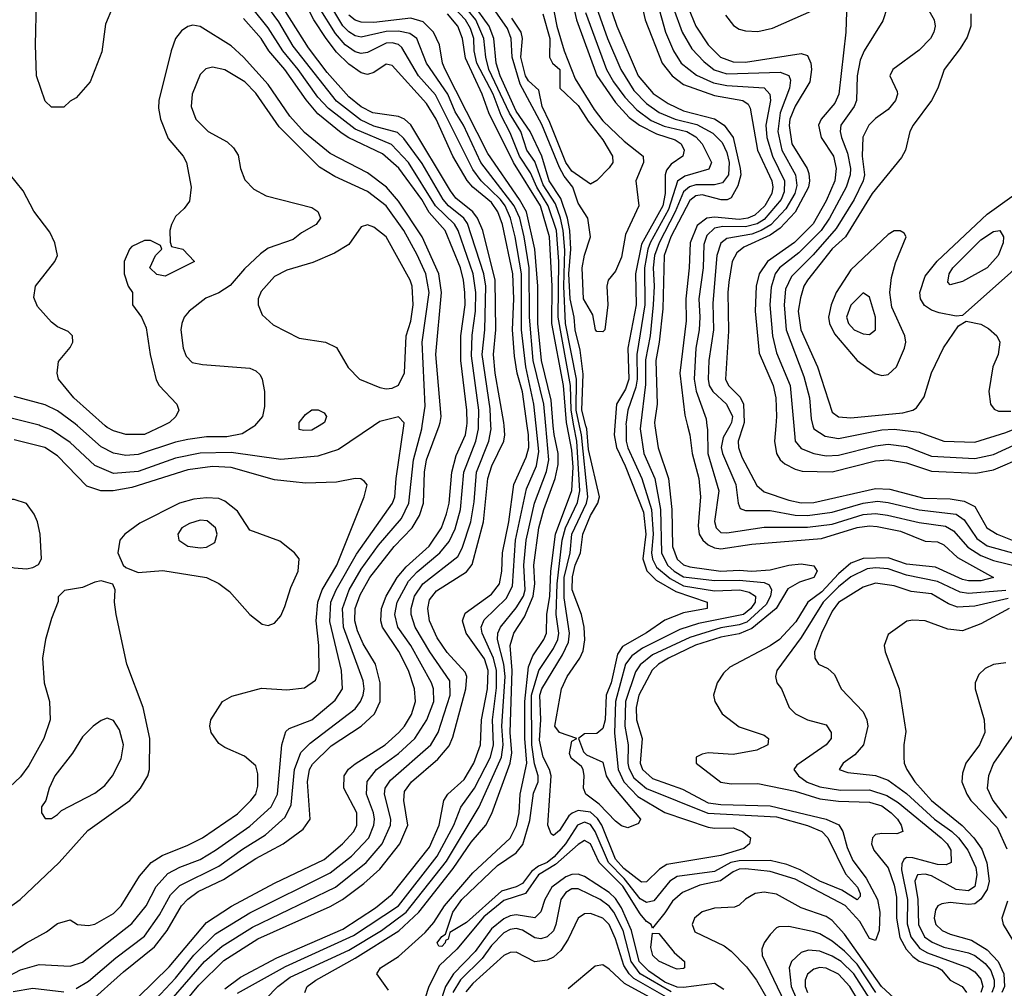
# Model space of a CAD drawing. Header units: inches. Extents: x 1793402 to 1900366, y 320852 to 470679.
# Tile 418 of 604: x 1843288 to 1846465, y 448184 to 451311. Entities that reach past the tile are written whole.
import ezdxf

# ---------------------------------------------------------------- set-up
doc = ezdxf.new("R2010")
doc.units = ezdxf.units.IN
doc.header["$MEASUREMENT"] = 0
doc.layers.add('B8444', color=7, linetype='Continuous')
doc.layers.add('B8445', color=7, linetype='Continuous')

msp = doc.modelspace()

# ---------------------------------------------------------------- linework, layer by layer
at = {"layer": 'B8444', "color": 4}
for points, elevation in [([(1843188.9, 448191.1), (1843290, 448243.1), (1843350, 448260.5), (1843450, 448255.5), (1843490, 448268.4), (1843650, 448392.4), (1843695.8, 448450), (1843727.9, 448512.1), (1843766, 448554), (1843804.7, 448575.3), (1843870, 448599.5), (1843919.5, 448630), (1844030, 448707), (1844099.7, 448770), (1844119.7, 448810), (1844134, 448970), (1844147, 449013), (1844157.5, 449022.5), (1844230, 449050.4), (1844305.7, 449114.3), (1844329.6, 449150), (1844326.6, 449210), (1844288, 449368), (1844291.9, 449430), (1844308.7, 449470), (1844374.5, 449585.5), (1844491.1, 449750), (1844498.3, 449770), (1844502.6, 449830), (1844527.6, 450000)], 432), ([(1844429.3, 450000), (1844316.5, 449923.5), (1844250, 449901.6), (1844130, 449891.3), (1843970, 449913.5), (1843870, 449910.9), (1843790, 449894.8), (1843670, 449852.3), (1843590, 449845.4), (1843530, 449871.6), (1843450, 449946), (1843390, 449986.3), (1843353.6, 450000)], 432), ([(1843470, 448183.1), (1843510, 448207), (1843597.6, 448282.4), (1843690, 448352.4), (1843738.7, 448421.3), (1843774.6, 448485.4), (1843804, 448516), (1843930, 448578.3), (1844006.6, 448633.4), (1844080.8, 448679.2), (1844143.9, 448736.1), (1844164.1, 448775.9), (1844174.5, 448890), (1844195.1, 448944.9), (1844224.5, 448975.5), (1844370, 449086.4), (1844387.8, 449110), (1844395.8, 449130), (1844399.7, 449150), (1844396.3, 449176.3), (1844332.8, 449350), (1844329.8, 449410), (1844350.8, 449470), (1844390, 449537), (1844445.3, 449614.7), (1844520, 449700), (1844543.9, 449750), (1844558.2, 449890), (1844585.3, 449990), (1844586.8, 450000)], 428), ([(1844045.7, 450000), (1844043.1, 449996.9), (1844006, 449974), (1843956.3, 449963.7), (1843890, 449964), (1843830, 449955.4), (1843790, 449946.9), (1843670, 449906.9), (1843630, 449903.5), (1843590, 449911.3), (1843550, 449931.5), (1843473.8, 450000)], 428), ([(1843510, 448135.8), (1843623, 448237), (1843722.8, 448317.2), (1843764, 448370), (1843809.8, 448450.2), (1843830, 448472), (1843863.9, 448496.1), (1843945.5, 448534.5), (1844050, 448602.6), (1844138, 448650), (1844202.8, 448697.2), (1844224.5, 448730), (1844216.8, 448850), (1844223.1, 448890), (1844232.5, 448907.5), (1844293, 448967), (1844390, 449030.3), (1844432.8, 449070), (1844451.1, 449110), (1844451.1, 449170), (1844436.4, 449230), (1844395.9, 449295.9), (1844377.7, 449337.7), (1844368.8, 449370), (1844370.8, 449410), (1844386.2, 449453.8), (1844417.6, 449510), (1844496, 449610), (1844553.7, 449670), (1844578, 449710), (1844590.9, 449750), (1844594, 449850), (1844600.9, 449890), (1844641.4, 450000)], 424), ([(1843749.8, 450000), (1843690, 449971.8), (1843630, 449971.8), (1843590, 449982.9), (1843570, 449994.5), (1843563.8, 450000)], 424), ([(1843670, 448154.9), (1843770, 448253.1), (1843890, 448396.5), (1843971.6, 448448.4), (1844110, 448522.6), (1844270, 448599.5), (1844329.6, 448650), (1844366.3, 448690), (1844375.8, 448710), (1844375.4, 448750), (1844333.6, 448830), (1844335.1, 448870), (1844348.9, 448891.1), (1844370, 448908.5), (1844467.3, 448970), (1844511.5, 449010), (1844530, 449030.4), (1844552.5, 449067.5), (1844565.4, 449110), (1844561.7, 449150), (1844542.3, 449210), (1844511.4, 449271.4), (1844458.7, 449350), (1844453.1, 449370), (1844455.1, 449410), (1844469.8, 449450), (1844505.3, 449510), (1844535.1, 449544.9), (1844609.1, 449610.9), (1844648.6, 449670), (1844664.9, 449715.1), (1844673.8, 449750), (1844681.8, 449850), (1844696.6, 449903.4), (1844726.4, 449970), (1844730.4, 450000)], 416), ([(1843709.7, 448130), (1843790, 448216), (1843850, 448290.3), (1843920, 448360), (1844030, 448427.6), (1844290, 448556.9), (1844358.7, 448610), (1844414, 448670), (1844431, 448710), (1844432.3, 448730), (1844429.7, 448750), (1844407.1, 448810), (1844408.5, 448851.5), (1844439.6, 448890), (1844510, 448941.7), (1844563, 448990), (1844601.1, 449050), (1844624.4, 449110), (1844623.5, 449150), (1844616.9, 449170), (1844549.8, 449290), (1844508.4, 449350), (1844498.5, 449390), (1844506.2, 449430), (1844542.4, 449497.6), (1844570, 449527.7), (1844643.5, 449590), (1844673.8, 449626.2), (1844693, 449667), (1844710.7, 449729.3), (1844721.4, 449850), (1844759.8, 449950), (1844767.9, 449990), (1844768.1, 450000)], 412), ([(1843719, 448080.9), (1843884.4, 448270), (1843940.8, 448319.2), (1844038.8, 448381.2), (1844307.3, 448510), (1844406.3, 448590), (1844457.7, 448650), (1844484, 448710), (1844485.4, 448730), (1844465.4, 448810), (1844466.6, 448830), (1844484.1, 448855.9), (1844614.3, 448970), (1844637.7, 449010), (1844676.8, 449130), (1844676.1, 449176.1), (1844611.1, 449270), (1844564.4, 449350), (1844551.1, 449390), (1844551.1, 449410), (1844561.5, 449450), (1844588.3, 449490), (1844701.8, 449578.2), (1844715.3, 449604.7), (1844743.5, 449690), (1844754.3, 449754.3), (1844761.8, 449850), (1844801.5, 449950), (1844808.7, 449990), (1844808.3, 450000)], 408), ([(1843763.1, 448070), (1843866.1, 448193.9), (1843946.5, 448273.5), (1844056.4, 448343.6), (1844290, 448447.7), (1844329.6, 448470), (1844398.3, 448521.7), (1844450, 448568.8), (1844514, 448650), (1844540.5, 448710), (1844526.9, 448790), (1844530, 448818.8), (1844551.6, 448850), (1844636.9, 448923.1), (1844673.8, 448966.2), (1844685.5, 448994.5), (1844727.6, 449150), (1844731, 449190), (1844724.8, 449204.8), (1844667.6, 449267.6), (1844635.3, 449315.3), (1844609.8, 449370), (1844604.4, 449410), (1844610, 449437.3), (1844632.8, 449467.2), (1844730, 449528.7), (1844747.8, 449552.2), (1844784.8, 449690), (1844798.2, 449830), (1844811, 449870), (1844849.8, 449950.2), (1844853.1, 449970), (1844850.6, 450000)], 404), ([(1843950, 448182.4), (1844000.7, 448219.3), (1844117.7, 448282.3), (1844330, 448374.4), (1844436.4, 448443.6), (1844490, 448487.2), (1844610, 448639.5), (1844641.5, 448710), (1844656.3, 448790), (1844669.8, 448810.2), (1844722, 448858), (1844753.1, 448910), (1844774.5, 448970), (1844778.4, 449050), (1844797.3, 449150), (1844799.9, 449210), (1844787.5, 449247.5), (1844728.4, 449330), (1844716.3, 449370), (1844725.5, 449394.5), (1844810, 449456.5), (1844835.6, 449490), (1844843.5, 449530), (1844846.2, 449590), (1844865.8, 449690), (1844882.4, 449810), (1844922, 449898), (1844930.7, 449930), (1844929.8, 449970), (1844925.6, 450000)], 396), ([(1843990, 448167.7), (1844145.7, 448254.3), (1844365.4, 448354.6), (1844510, 448450.2), (1844635.1, 448610), (1844688.5, 448710), (1844711.8, 448768.2), (1844755.6, 448830), (1844806.6, 448930), (1844816.5, 448970), (1844814, 449050), (1844826.1, 449153.9), (1844826.6, 449210), (1844817, 449250), (1844779.8, 449330), (1844777.4, 449350), (1844786.9, 449373.1), (1844857.5, 449442.5), (1844878.5, 449481.5), (1844888.2, 449630), (1844923.6, 449796.4), (1844955.1, 449870), (1844963.3, 449916.7), (1844954.7, 450000)], 392), ([(1844082, 448150), (1844120.7, 448190), (1844160.4, 448219.6), (1844350, 448307.3), (1844455.4, 448370), (1844535.1, 448430), (1844665.5, 448594.5), (1844770.7, 448769.3), (1844842.9, 448930), (1844848.3, 448970), (1844844.1, 449030), (1844853.9, 449190), (1844849.9, 449230), (1844829.8, 449310), (1844831, 449330), (1844838.9, 449350), (1844890, 449412), (1844913.3, 449450), (1844919, 449470), (1844914.8, 449550), (1844921.6, 449630), (1844949, 449750), (1844987.7, 449852.3), (1844995.2, 449890), (1844985.6, 450000)], 388), ([(1844254.5, 450000), (1844230, 449985.2), (1844204, 449984), (1844190, 449988), (1844189.5, 450000)], 428), ([(1844207.3, 448170), (1844215.1, 448190), (1844243.7, 448210), (1844370, 448281.5), (1844511, 448369), (1844575.8, 448430), (1844686.2, 448570), (1844744.2, 448655.8), (1844792.4, 448710), (1844811.5, 448748.5), (1844870.6, 448910), (1844876.2, 448943.8), (1844870.5, 449010), (1844877.4, 449210), (1844870.8, 449290), (1844882.3, 449330), (1844916.6, 449383.4), (1844944.9, 449450), (1844950.5, 449490), (1844946.8, 449550), (1844962.6, 449670), (1844979.3, 449730), (1845015.9, 449830), (1845025.1, 449874.9), (1845024.9, 449910), (1845012, 449972), (1845009.5, 450000)], 384), ([(1844478.1, 448178.1), (1844440.7, 448230), (1844452, 448250), (1844510, 448286), (1844596.2, 448363.8), (1844623.7, 448396.3), (1844658.5, 448450), (1844750, 448556.9), (1844870, 448668.7), (1844890.6, 448709.4), (1844899.3, 448750), (1844902.9, 448810), (1844923.8, 448910), (1844917.8, 448990), (1844917.8, 449110), (1844930, 449221), (1844943.4, 449256.6), (1844979.1, 449310), (1844987.4, 449330), (1844988.3, 449390), (1844998.4, 449450), (1845002, 449530), (1845016.3, 449650), (1845069.3, 449790.7), (1845074, 449866), (1845070, 449921.2), (1845054.4, 450000)], 376), ([(1845337.9, 450000), (1845348.2, 449928.2), (1845381.3, 449830), (1845392.2, 449730), (1845394.4, 449610), (1845410, 449568.8), (1845430, 449550.3), (1845450, 449544.2), (1845550, 449530.2), (1845610, 449534), (1845650.2, 449530.2), (1845710, 449534.2), (1845770, 449550.2), (1845810, 449553.8), (1845850, 449547.7), (1845861.3, 449530), (1845850, 449509.8), (1845804.6, 449495.4), (1845767.1, 449472.9), (1845729.1, 449410), (1845650, 449345.3), (1845610, 449328.1), (1845550, 449317.1), (1845469, 449291), (1845382, 449250), (1845348.8, 449230), (1845328.8, 449211.2), (1845286.2, 449130), (1845277.6, 449090), (1845278.6, 449050), (1845296, 448990), (1845290.2, 448910), (1845297.7, 448890), (1845330, 448860.8), (1845426.8, 448826.8), (1845510, 448783), (1845550, 448777.1), (1845710, 448772.5), (1845890.7, 448730), (1845931, 448711), (1845944, 448690), (1845958.3, 448638.3), (1845976, 448596), (1846018.9, 448538.9), (1846055.8, 448470), (1846063.5, 448430), (1846061.5, 448370), (1846050, 448338), (1846030, 448344.7), (1845999.2, 448399.3), (1845951.4, 448451.4), (1845790, 448535.7), (1845710, 448561), (1845630, 448569.1), (1845610, 448568.1), (1845590, 448559.8), (1845549.5, 448530.5), (1845483, 448517), (1845426.7, 448493.3), (1845394.6, 448465.4), (1845370, 448427), (1845330, 448378), (1845326, 448390), (1845310, 448399.6), (1845290, 448424.4), (1845233.9, 448513.9), (1845157.7, 448590), (1845130, 448649.6), (1845110, 448660.5), (1845090, 448648.4), (1845016.5, 448583.5), (1844962.2, 448550), (1844920.2, 448490), (1844850, 448467.2), (1844785.3, 448414.7), (1844698.5, 448310), (1844642.4, 448257.6), (1844607.7, 448190), (1844582.7, 448110)], 376), ([(1845291.4, 450000), (1845290.2, 449990), (1845301.5, 449910), (1845336.9, 449830), (1845356, 449730), (1845358.6, 449590), (1845378, 449550), (1845399.6, 449530), (1845430, 449511.9), (1845530, 449500.2), (1845610, 449501.3), (1845690, 449494.2), (1845706.6, 449486.6), (1845713.8, 449470), (1845710.2, 449450), (1845696.7, 449423.3), (1845634, 449366), (1845610, 449357.4), (1845550, 449347.8), (1845450, 449315.9), (1845330, 449260.3), (1845290, 449228), (1845275.1, 449204.9), (1845242.2, 449110), (1845241.1, 449030), (1845251.2, 448970), (1845250.2, 448910), (1845253.9, 448893.9), (1845270, 448863.1), (1845310, 448829.2), (1845508.8, 448748.8), (1845730, 448737.7), (1845830, 448709.1), (1845876.3, 448690), (1845895.8, 448670), (1845953.2, 448553.2), (1845991.8, 448510), (1846000.5, 448490), (1845999.9, 448480.1), (1845990, 448469.6), (1845940.8, 448500.8), (1845869.5, 448530), (1845806.6, 448566.6), (1845762.9, 448582.9), (1845710, 448596), (1845610, 448595.4), (1845583.1, 448590), (1845530, 448560.3), (1845410, 448545.1), (1845385.3, 448530), (1845333.7, 448466.3), (1845310, 448460.4), (1845290, 448472.1), (1845238.3, 448538.3), (1845187.8, 448590), (1845144.4, 448690), (1845130, 448712), (1845110, 448719.8), (1845087.9, 448710), (1845049.2, 448650), (1845012, 448608), (1844990, 448589.9), (1844962.1, 448577.9), (1844939, 448561), (1844910, 448522.3), (1844890, 448511.1), (1844842.6, 448497.4), (1844730, 448395.8), (1844676, 448364), (1844670, 448342), (1844662, 448338), (1844661, 448330), (1844650, 448319), (1844640.2, 448320.2), (1844635.3, 448330), (1844650, 448351), (1844662, 448358), (1844686, 448430), (1844714, 448470), (1844830, 448580.3), (1844890, 448621.3), (1844911.8, 448648.2), (1844934.5, 448725.5), (1844946.2, 448813.8), (1844960.5, 448850), (1844961.1, 448870), (1844948.7, 448908.7), (1844940.4, 448970), (1844939.3, 449130), (1844963.5, 449210), (1845010, 449280.3), (1845023.8, 449310), (1845027.9, 449330), (1845019.1, 449390), (1845021.7, 449490), (1845038.3, 449630), (1845049.2, 449670), (1845087.6, 449752.4), (1845095.3, 449790), (1845085.3, 449950), (1845076.2, 450000)], 372), ([(1845244.4, 450000), (1845244.5, 449950), (1845250, 449928.2), (1845295.9, 449830), (1845326.7, 449730), (1845332.5, 449650), (1845326.6, 449590), (1845329.5, 449569.5), (1845342.8, 449542.8), (1845386.9, 449506.9), (1845430, 449483.5), (1845530, 449466.5), (1845611.3, 449470), (1845642.2, 449462.2), (1845662.4, 449450), (1845660.9, 449430), (1845647.7, 449410), (1845623.1, 449390), (1845478.2, 449361.8), (1845418.2, 449341.8), (1845297.9, 449282.1), (1845263.1, 449256.9), (1845242.2, 449230), (1845210.9, 449110), (1845207.3, 449007.3), (1845219.3, 448890), (1845237.8, 448850), (1845282.7, 448802.7), (1845370, 448751.6), (1845510, 448704.2), (1845530, 448700.3), (1845590, 448701.5), (1845620.7, 448690), (1845646, 448670), (1845642.8, 448650), (1845624.9, 448635.1), (1845550, 448612.4), (1845376.5, 448583.5), (1845352.1, 448567.9), (1845310, 448527), (1845294, 448526), (1845237.3, 448570), (1845210, 448600.4), (1845166.6, 448710), (1845152, 448732), (1845130, 448752.5), (1845090, 448757.6), (1845071, 448749), (1845059.3, 448740.7), (1845030, 448692.7), (1845010, 448677.2), (1845002.9, 448682.9), (1844992.3, 448710), (1845002.5, 448870), (1844997.6, 448890), (1844976.8, 448930), (1844965.3, 448985.3), (1844969.8, 449050), (1844966, 449130), (1844972.3, 449150), (1845039.9, 449260.1), (1845058.3, 449301.7), (1845062, 449330), (1845044.7, 449444.7), (1845044.9, 449510), (1845064.5, 449590), (1845069.1, 449650), (1845117, 449750), (1845121.4, 449770), (1845100.6, 449970), (1845094.3, 450000)], 368), ([(1845208.4, 450000), (1845206.4, 449970), (1845213.7, 449930), (1845242, 449870), (1845301, 449721), (1845308.8, 449650), (1845299.1, 449570), (1845311.4, 449531.4), (1845341.4, 449501.4), (1845404.7, 449464.7), (1845506.8, 449430), (1845506.8, 449410), (1845430, 449395.4), (1845370, 449372.6), (1845310, 449330.9), (1845233.3, 449286.7), (1845217.2, 449262.8), (1845196.3, 449170), (1845180.2, 449130), (1845177.5, 449050), (1845170, 449022), (1845150, 449006), (1845110, 449005.2), (1845091, 448990), (1845107.5, 448947.5), (1845117.1, 448937.1), (1845170, 448914), (1845180.4, 448870), (1845199.1, 448839.1), (1845290.7, 448730), (1845284.7, 448715.3), (1845250, 448702), (1845230, 448708.7), (1845210, 448723.7), (1845158.2, 448778.2), (1845114.5, 448810), (1845107.3, 448830), (1845109.5, 448869.5), (1845106, 448890), (1845100.2, 448900.2), (1845067, 448927), (1845062, 448942), (1845070, 448982), (1845086, 448990), (1845029.6, 449009.6), (1845014.5, 449030), (1845036.2, 449150), (1845054.7, 449190), (1845095.6, 449250), (1845106.6, 449273.4), (1845111.2, 449308.8), (1845109.7, 449350), (1845100.5, 449390), (1845071, 449470), (1845071.8, 449511.8), (1845080.2, 449550), (1845097.8, 449590), (1845105, 449650), (1845129.8, 449710), (1845153.5, 449750), (1845159.2, 449770), (1845123.6, 449923.6), (1845117.4, 449990), (1845114.8, 450000)], 364), ([(1845442.7, 450000), (1845450.3, 449970.3), (1845458.3, 449910), (1845479, 449830), (1845484.9, 449770), (1845476.7, 449676.7), (1845480.9, 449650), (1845492, 449630), (1845510, 449615.6), (1845530, 449605.2), (1845550, 449602.8), (1845650, 449617.7), (1845875.4, 449635.4), (1845990, 449671.1), (1846030, 449677.2), (1846054.8, 449674.8), (1846130, 449659), (1846210, 449627.7), (1846250, 449624.9), (1846270, 449615.5), (1846314.7, 449574.7), (1846430.8, 449510), (1846390, 449499.6), (1846350, 449499.7), (1846330, 449503.5), (1846243.3, 449543.3), (1846150, 449553.5), (1846090, 449573.1), (1846010, 449571.7), (1845970, 449555.8), (1845930, 449521.8), (1845876.6, 449463.4), (1845831.7, 449430), (1845792.9, 449367.1), (1845739.5, 449310), (1845710, 449289.7), (1845579.9, 449220.1), (1845558.5, 449201.5), (1845538.8, 449170), (1845526.8, 449130), (1845531, 449110), (1845554.8, 449070), (1845610, 449027.3), (1845690, 449001), (1845704.7, 448990), (1845702, 448970), (1845667.1, 448952.9), (1845590, 448938), (1845510, 448943.6), (1845490, 448939.5), (1845471, 448930), (1845470.7, 448910), (1845550, 448849.1), (1845583.7, 448843.7), (1845670, 448844.7), (1845790, 448819.7), (1845870, 448795.9), (1845930, 448787.6), (1846030, 448784.7), (1846070, 448772.3), (1846100.3, 448750), (1846120.3, 448730), (1846132.7, 448710), (1846138, 448690), (1846118, 448682), (1846070, 448684), (1846050, 448679.7), (1846039.5, 448670), (1846036.9, 448650), (1846044, 448630), (1846090, 448572.7), (1846110, 448516.3), (1846117.7, 448477.7), (1846117.8, 448410), (1846127.7, 448347.7), (1846148.3, 448310), (1846170, 448286), (1846190.8, 448270.8), (1846250, 448251.1), (1846262.9, 448242.9), (1846290.4, 448210), (1846329, 448189), (1846343.7, 448170)], 384), ([(1845505.7, 450000), (1845507.4, 449987.4), (1845508, 449910), (1845544.2, 449790), (1845530.4, 449690.4), (1845535.5, 449670), (1845550, 449655.5), (1845570, 449653.7), (1845690, 449672.9), (1845830, 449672.2), (1845910, 449681.6), (1846010, 449713.8), (1846050, 449716.2), (1846088.5, 449711.5), (1846190, 449688), (1846275.3, 449675.3), (1846300.8, 449660.8), (1846348, 449608), (1846390, 449581.2), (1846430, 449564.7), (1846510, 449545.8)], 388), ([(1845579.4, 450000), (1845558.2, 449961.8), (1845551.7, 449930), (1845556, 449910), (1845598.9, 449810), (1845606, 449750), (1845613.2, 449733.2), (1845630, 449726), (1845710, 449726.3), (1845790, 449711.3), (1845830, 449710.2), (1845910, 449720.7), (1846010, 449750.2), (1846056, 449756), (1846090, 449752.4), (1846190, 449728.3), (1846310, 449714), (1846335.9, 449695.9), (1846376.2, 449636.2), (1846410, 449612.7), (1846530, 449579.3)], 392), ([(1845622.9, 450000), (1845606.3, 449950), (1845607.4, 449930), (1845618.4, 449898.4), (1845666.7, 449806.7), (1845690, 449787), (1845770, 449759.6), (1845810, 449751.3), (1845850, 449752.6), (1846050, 449797.6), (1846095.5, 449795.5), (1846205.7, 449765.7), (1846290, 449763.6), (1846336.2, 449756.2), (1846370, 449739.3), (1846408.5, 449670), (1846442, 449650), (1846490.8, 449630)], 396), ([(1845727.9, 450000), (1845724, 449950), (1845730.3, 449910), (1845742.4, 449890), (1845757.1, 449877.1), (1845790, 449859.5), (1845813.3, 449853.3), (1845910, 449851.4), (1846050, 449886.7), (1846090, 449890.2), (1846150, 449879.6), (1846230, 449852.7), (1846373.4, 449846.6), (1846430, 449857.7), (1846630, 449943.1)], 404), ([(1845785.9, 450000), (1845790.4, 449950), (1845810, 449926.4), (1845850, 449910.3), (1845890, 449902.3), (1845930, 449905.2), (1846050, 449935.2), (1846090, 449940.2), (1846150, 449932.7), (1846230, 449901.5), (1846370, 449893.8), (1846430, 449906.5), (1846590, 449980.2), (1846643.1, 450000)], 408), ([(1845847.8, 450000), (1845850.3, 449990.3), (1845886.6, 449966.6), (1845930, 449958.9), (1846070, 449986.7), (1846110, 449989), (1846190, 449979.5), (1846270, 449950.4), (1846370, 449947), (1846470, 449978), (1846522.5, 450000)], 412), ([(1843110, 448201.1), (1843310, 448330.4), (1843374.5, 448365.5), (1843410, 448393.4), (1843450, 448404.7), (1843474, 448390), (1843510, 448386.8), (1843530, 448390.8), (1843590, 448424.9), (1843615.1, 448450), (1843674, 448546), (1843712.3, 448590), (1843747.3, 448612.7), (1843830, 448645.3), (1843878, 448670), (1843990, 448746.7), (1844034, 448790), (1844049.5, 448810), (1844056.6, 448836.6), (1844056.6, 448876.6), (1844050, 448902), (1844013.6, 448933.6), (1843950, 448960.9), (1843930, 448974), (1843905.2, 449010), (1843901.2, 449030), (1843904, 449050), (1843942, 449110), (1843972.7, 449127.3), (1844067.5, 449152.5), (1844150, 449147.7), (1844206.8, 449153.2), (1844242, 449178), (1844254, 449210), (1844252.6, 449290), (1844244.2, 449370), (1844249.8, 449430), (1844263.9, 449470), (1844310.9, 449550), (1844399.3, 449770), (1844408.7, 449808.7), (1844400.2, 449820.2), (1844389, 449829), (1844370, 449829.2), (1844310, 449818), (1844210, 449814.5), (1844170, 449818.4), (1844110, 449825.6), (1843970, 449864.8), (1843910, 449868.7), (1843830, 449857.3), (1843650, 449800.4), (1843589.7, 449789.7), (1843549.7, 449789.7), (1843504.4, 449804.4), (1843410, 449902.9), (1843369, 449930), (1843270, 449954.7)], 436), ([(1846470, 449468.5), (1846350, 449458), (1846322.8, 449462.8), (1846250, 449496.5), (1846150, 449517.7), (1846090, 449538), (1846050, 449541.6), (1846022.5, 449537.5), (1845970, 449512.1), (1845930, 449479.8), (1845880.2, 449430), (1845810, 449316.2), (1845730.8, 449210), (1845727.3, 449190), (1845730.8, 449170), (1845746, 449150), (1845771.3, 449090), (1845791.3, 449070), (1845830, 449050.7), (1845890, 449034.8), (1845906.8, 449010), (1845906.8, 448990), (1845890.7, 448970), (1845795.9, 448904.1), (1845786, 448890), (1845800.7, 448870), (1845829.4, 448849.4), (1845870, 448834.2), (1845936.6, 448823.4), (1846030, 448824.2), (1846085.9, 448805.9), (1846123.1, 448783.1), (1846261.1, 448670), (1846281.1, 448650), (1846293.1, 448630), (1846294, 448590), (1846277.7, 448582.3), (1846250, 448583.1), (1846170, 448604.8), (1846150, 448605.6), (1846140.8, 448599.2), (1846134.4, 448585.6), (1846133.7, 448566.3), (1846152.6, 448470), (1846151.8, 448391.8), (1846163.5, 448350), (1846192.2, 448312.2), (1846217.7, 448297.7), (1846350, 448250.3), (1846370, 448237), (1846390, 448212.7), (1846395.5, 448190), (1846389.2, 448170)], 388), ([(1843149.2, 448370), (1843289.3, 448470), (1843415.1, 448590), (1843507, 448693), (1843642.7, 448790), (1843678, 448830), (1843700.9, 448870), (1843707, 448890), (1843707.8, 448990), (1843685.6, 449090), (1843633.6, 449230), (1843599.3, 449390), (1843593.2, 449430), (1843595.3, 449470), (1843588.4, 449488.4), (1843550, 449499), (1843530, 449495.3), (1843490, 449478), (1843432, 449468), (1843412, 449448), (1843412, 449432), (1843390, 449378), (1843370.5, 449310), (1843361.6, 449250), (1843366.4, 449170), (1843383.8, 449110), (1843385.5, 449050), (1843365.5, 448990), (1843317.5, 448902.5), (1843290, 448866.6), (1843186, 448770)], 444), ([(1846477.5, 449442.5), (1846370, 449417.3), (1846313.9, 449413.9), (1846284.8, 449424.8), (1846230, 449457.4), (1846164.9, 449464.9), (1846110, 449482.9), (1846050, 449491.5), (1846010, 449478.4), (1845930, 449429.6), (1845910, 449400.9), (1845875.3, 449330), (1845853, 449270), (1845854, 449250), (1845866, 449230), (1845895.9, 449215.9), (1845916.8, 449196.8), (1845938.8, 449150), (1846010, 449076), (1846022, 449050), (1846024.9, 449030), (1846010.3, 448969.7), (1845982.4, 448937.6), (1845944.7, 448910), (1845932, 448890), (1845960.5, 448880.5), (1846050, 448870.4), (1846090, 448855.3), (1846150, 448812.9), (1846240.3, 448730), (1846296, 448690), (1846317.7, 448670), (1846347.7, 448630), (1846373.2, 448573.2), (1846376.5, 448550), (1846370, 448512.7), (1846350, 448498.3), (1846310, 448502.4), (1846230, 448546.9), (1846210, 448552.1), (1846185.5, 448550), (1846176.5, 448530), (1846185.8, 448470), (1846188.4, 448390), (1846207.7, 448350), (1846232.5, 448332.5), (1846270, 448316.9), (1846350, 448298.2), (1846370, 448289.1), (1846404, 448264), (1846421.3, 448241.3), (1846432.8, 448210), (1846432.7, 448190), (1846425, 448170)], 392), ([(1846480.5, 449410), (1846390, 449360.7), (1846330, 449337.6), (1846283.3, 449343.3), (1846210, 449369.5), (1846170, 449372.7), (1846150.8, 449369.2), (1846090, 449326), (1846078, 449290), (1846081, 449270), (1846126, 449150), (1846147.1, 449012.9), (1846140.7, 448970), (1846140.7, 448930), (1846142, 448910), (1846150.5, 448890), (1846177, 448850), (1846230.3, 448790), (1846329.5, 448709.5), (1846366.5, 448670), (1846393.1, 448633.1), (1846409.3, 448589.3), (1846416.3, 448530), (1846410, 448502.9), (1846390, 448471.1), (1846370, 448456.4), (1846350, 448454), (1846290, 448460.5), (1846263.4, 448456.6), (1846250.5, 448449.5), (1846243.4, 448436.6), (1846239.3, 448410), (1846244.4, 448390), (1846264.9, 448370), (1846290, 448358), (1846359.1, 448339.1), (1846410, 448307.7), (1846445.8, 448270), (1846463.8, 448230), (1846466, 448190), (1846457.4, 448170)], 396), ([(1846470, 449234.5), (1846430, 449229.5), (1846403.4, 449216.6), (1846382.8, 449197.2), (1846370.7, 449170), (1846370.7, 449150), (1846400.7, 449050), (1846402, 449010), (1846384.9, 448970), (1846341.6, 448910), (1846330, 448878), (1846328.5, 448850), (1846344.2, 448810), (1846357, 448790), (1846442.6, 448702.6), (1846473.9, 448633.9)], 404), ([(1846512.1, 449027.9), (1846430.4, 448910), (1846414.4, 448870), (1846410.4, 448830), (1846428.7, 448790), (1846472.6, 448732.6)], 408), ([(1845560, 448180), (1845530, 448199.3), (1845430, 448185.9), (1845410, 448187), (1845370, 448203.2), (1845318.5, 448238.5), (1845287.2, 448270), (1845262.4, 448370), (1845230, 448443.5), (1845210, 448473.6), (1845190, 448492.5), (1845110, 448544.2), (1845090, 448551.9), (1845070, 448550.8), (1845050, 448543.1), (1845005.5, 448510), (1844982.6, 448470), (1844969.2, 448430.8), (1844950, 448411.6), (1844890, 448420.7), (1844870, 448417.3), (1844850, 448407.9), (1844810, 448376.2), (1844758, 448302), (1844687.5, 448230), (1844662.3, 448190), (1844642.8, 448130)], 384), ([(1845390, 448172.4), (1845290.3, 448230.3), (1845260.5, 448270), (1845235.6, 448370), (1845205.3, 448430), (1845190, 448448.4), (1845160.7, 448470), (1845090, 448505.1), (1845070, 448504.7), (1845050, 448493.3), (1845034, 448470), (1845018.3, 448390), (1845010, 448369.6), (1844990.2, 448349.8), (1844970, 448343), (1844950, 448346.6), (1844910, 448371.1), (1844890, 448376.9), (1844870, 448373.7), (1844850, 448363), (1844810, 448322), (1844779.8, 448280.2), (1844710, 448210.9), (1844685.2, 448170)], 388), ([(1846150, 448114.8), (1846069, 448189), (1845950, 448358), (1845910, 448403), (1845890, 448415.1), (1845810, 448444), (1845730, 448488), (1845690, 448494.5), (1845661, 448490), (1845630, 448471.8), (1845610, 448452.3), (1845594.2, 448445.8), (1845530, 448442), (1845490, 448431.1), (1845465.3, 448410), (1845457.6, 448390), (1845466, 448366), (1845560.7, 448320.7), (1845584.1, 448304.1), (1845632.7, 448252.7), (1845666, 448210), (1845734.6, 448090)], 384), ([(1846475.1, 448464.9), (1846457, 448410), (1846462, 448390), (1846495.1, 448335.1)], 404), ([(1845374.9, 448154.9), (1845270, 448215.4), (1845254.2, 448230), (1845237.1, 448257.1), (1845210, 448343.7), (1845190, 448389.6), (1845169.3, 448410), (1845130, 448425.1), (1845110, 448423.7), (1845090.4, 448409.6), (1845058, 448342), (1845033.8, 448306.2), (1845010, 448284.5), (1844990, 448274), (1844950, 448269.4), (1844890, 448300.9), (1844870, 448299.5), (1844850, 448289.5), (1844750, 448199.7), (1844727.4, 448172.6)], 392), ([(1846050.7, 448170), (1845990, 448261.4), (1845950, 448303.9), (1845910, 448335.4), (1845870, 448359.7), (1845850, 448366.3), (1845770, 448383.7), (1845738, 448382), (1845730, 448379), (1845710, 448357.2), (1845690.7, 448330), (1845683, 448310), (1845683.8, 448290), (1845756.6, 448136.6)], 388), ([(1846030.8, 448150), (1845979.8, 448230), (1845938.3, 448270), (1845910, 448287.6), (1845870, 448303.5), (1845833.1, 448306.9), (1845810, 448299.6), (1845778, 448270), (1845770.4, 448250), (1845777.6, 448190), (1845794.7, 448150)], 392), ([(1845356, 448136), (1845239.7, 448199.7), (1845190, 448246), (1845170, 448259), (1845144.5, 448255.5), (1845058, 448182)], 396), ([(1845997.9, 448137.9), (1845966.9, 448190), (1845930, 448229.7), (1845890, 448248.2), (1845870, 448251.1), (1845850, 448245.6), (1845830, 448229.2), (1845823.1, 448210), (1845822.3, 448190), (1845830.3, 448170)], 396), ([(1843266.1, 448173.9), (1843330, 448184.2), (1843430, 448172.2)], 428)]:
    msp.add_lwpolyline(points, dxfattribs=dict(at, elevation=elevation))
for points, elevation in [([(1843270, 449762), (1843250, 449762), (1843230, 449755.3), (1843198, 449730), (1843176, 449690), (1843176, 449670), (1843195.3, 449575.3), (1843230, 449551), (1843270, 449541), (1843310, 449538), (1843330, 449542), (1843348, 449552), (1843358, 449570), (1843353.2, 449650), (1843345.2, 449690), (1843334.2, 449714.2), (1843310, 449748.7)], 444), ([(1843890, 449766.9), (1843850, 449762.6), (1843802.8, 449750), (1843674.9, 449685.1), (1843626.8, 449650), (1843610.8, 449630), (1843604.7, 449590), (1843622, 449550), (1843630, 449542), (1843670, 449526), (1843750, 449533), (1843890.3, 449510.3), (1843930, 449490.6), (1843965.1, 449465.1), (1844030.4, 449390.4), (1844070, 449358.8), (1844090, 449354.8), (1844110, 449362.8), (1844130, 449386), (1844143.3, 449416.7), (1844162.3, 449477.7), (1844186.6, 449530), (1844189.2, 449570), (1844174, 449590), (1844127.2, 449627.2), (1844030, 449662.7), (1843990, 449723.7), (1843950, 449756.9), (1843930, 449764.7)], 444), ([(1843870, 449694.5), (1843835.9, 449684.1), (1843811.3, 449670), (1843798, 449650), (1843801, 449630), (1843830, 449611), (1843870, 449605.5), (1843890, 449607.7), (1843917, 449623), (1843925.2, 449650), (1843919.3, 449670), (1843893.1, 449693.1)], 448), ([(1843570, 449055.3), (1843550, 449048.7), (1843524.7, 449030), (1843490, 448995.3), (1843457.5, 448942.5), (1843400.7, 448870), (1843382.8, 448830), (1843372, 448790), (1843358, 448770), (1843358, 448750), (1843370, 448732), (1843390, 448732), (1843410, 448744.7), (1843422.7, 448757.3), (1843530, 448813.4), (1843562, 448838), (1843586.6, 448870), (1843615.3, 448924.7), (1843622.7, 448970), (1843610, 449018), (1843590, 449048.7)], 448), ([(1845410, 448245.1), (1845397.2, 448250), (1845350, 448271), (1845331, 448290), (1845324.7, 448315.3), (1845330, 448362), (1845350, 448360.7), (1845399.7, 448299.7), (1845433.4, 448270), (1845433.4, 448250), (1845430, 448247.8)], 376)]:
    msp.add_lwpolyline(points, close=True, dxfattribs=dict(at, elevation=elevation))
at = {"layer": 'B8445', "color": 4}
for points, elevation in [([(1845044.2, 451490), (1845085, 451310), (1845150, 451130.4), (1845210, 451043.6), (1845254.9, 450994.9), (1845287.4, 450970), (1845342.5, 450942.5), (1845403.2, 450923.2), (1845422.4, 450910), (1845432.4, 450890), (1845428, 450870), (1845390, 450844.7), (1845375.5, 450824.5), (1845370.2, 450809.8), (1845370.8, 450750), (1845363.5, 450710), (1845294.2, 450585.8), (1845275.5, 450490), (1845277.6, 450390), (1845250.1, 450249.9), (1845253.5, 450150), (1845242.5, 450117.5), (1845213.2, 450070), (1845208.4, 450000)], 364), ([(1844987.2, 451467.2), (1845021.5, 451290), (1845045.2, 451210), (1845080.3, 451120.3), (1845141.3, 451021.3), (1845170, 450984.4), (1845238.7, 450918.7), (1845299.5, 450870), (1845301.1, 450850), (1845275.8, 450790), (1845285.5, 450710), (1845243.2, 450616.8), (1845230, 450543.7), (1845210, 450498.4), (1845186.4, 450470), (1845182, 450450), (1845185.3, 450390), (1845176.4, 450310), (1845170, 450302.9), (1845150, 450304.2), (1845146, 450310), (1845137.7, 450357.7), (1845107.5, 450410), (1845103.2, 450510), (1845110, 450550.6), (1845129.8, 450610), (1845121.5, 450670), (1845090, 450718.7), (1845072.8, 450770), (1845045.3, 450805.3), (1845030, 450833.5), (1844972.2, 450972.2), (1844903, 451103), (1844876.8, 451190), (1844873.3, 451250), (1844862.4, 451282.4), (1844750, 451443.9)], 356), ([(1845153.6, 451470), (1845214.9, 451290), (1845284, 451130), (1845332.3, 451072.3), (1845380, 451040), (1845430, 451016.5), (1845530, 450990.2), (1845560.9, 450970), (1845590.1, 450930.1), (1845613.2, 450830), (1845614.7, 450810), (1845605.5, 450774.5), (1845584.2, 450735.8), (1845571.1, 450728.9), (1845551.1, 450728.9), (1845490, 450745.3), (1845470, 450741.8), (1845450, 450727.1), (1845388.7, 450610), (1845367.7, 450550), (1845362.7, 450377.3), (1845351.9, 450270), (1845340.6, 450210), (1845344.7, 450070), (1845336.5, 450010), (1845337.9, 450000)], 376), ([(1846170, 451432), (1846239.1, 451310), (1846242, 451290), (1846237.3, 451270), (1846227.3, 451250), (1846190, 451212.7), (1846106, 451150), (1846096, 451130), (1846119.1, 451079.1), (1846120.7, 451070), (1846114, 451050), (1846090, 451020.9), (1846050, 450992.3), (1846027.7, 450970), (1846008.7, 450931.3), (1846006.7, 450870), (1846014.3, 450810), (1846010.2, 450790), (1845980.8, 450730), (1845923, 450637), (1845848.8, 450551.2), (1845778.4, 450481.6), (1845759.4, 450440.6), (1845754.9, 450390), (1845760.8, 450310), (1845818.6, 450158.6), (1845836.5, 450090), (1845842, 450022), (1845847.8, 450000)], 412), ([(1845287.6, 451390), (1845306, 451310), (1845360.9, 451170), (1845393.4, 451130), (1845430, 451102), (1845530, 451066.5), (1845621, 451050), (1845638.5, 451038.5), (1845645.5, 451025.5), (1845668.3, 450890), (1845715.5, 450790), (1845718.6, 450770), (1845715, 450750), (1845692.1, 450710), (1845660, 450680), (1845638, 450670), (1845610, 450665.6), (1845530, 450673.7), (1845505.5, 450670), (1845474.2, 450645.8), (1845451.3, 450590), (1845447.9, 450510), (1845436.9, 450410), (1845438.2, 450338.2), (1845418.5, 450170), (1845434.1, 450034.1), (1845442.7, 450000)], 384), ([(1845332.7, 451410), (1845371.6, 451270), (1845397.4, 451210), (1845422, 451170), (1845472, 451132), (1845527.1, 451107.1), (1845570, 451098.8), (1845690, 451090.3), (1845708.2, 451070), (1845710.2, 451050), (1845695.8, 450970), (1845699.2, 450930), (1845716.9, 450870), (1845755.9, 450790), (1845755.3, 450755.3), (1845744.9, 450730), (1845690, 450665.7), (1845668, 450652), (1845630, 450641.8), (1845557.1, 450642.9), (1845530, 450637.6), (1845505.5, 450614.5), (1845495.1, 450584.9), (1845493.2, 450510), (1845479.1, 450410), (1845482.8, 450350), (1845480.2, 450310), (1845470.2, 450250), (1845463.9, 450150), (1845471.1, 450111.1), (1845502.6, 450022.6), (1845505.7, 450000)], 388), ([(1843586.8, 451350), (1843564.1, 451295.9), (1843553.2, 451206.8), (1843514.8, 451110), (1843470, 451058), (1843450, 451048), (1843430, 451028), (1843390, 451028), (1843370, 451048), (1843342, 451130), (1843338.4, 451230), (1843341.3, 451370)], 416), ([(1844808.3, 450000), (1844805.7, 450054.3), (1844780.3, 450230), (1844788.7, 450310), (1844792.2, 450450), (1844785.5, 450490), (1844732.5, 450652.5), (1844721, 450670), (1844671, 450710), (1844654.8, 450730), (1844586.1, 450846.1), (1844527.5, 450927.5), (1844506.4, 450946.4), (1844430, 450967), (1844387.4, 450987.4), (1844310, 451047.3), (1844170, 451225.1), (1844123.5, 451303.5), (1844076, 451370)], 408), ([(1844850.6, 450000), (1844849.8, 450010), (1844821.6, 450170), (1844816.8, 450230), (1844824.5, 450310), (1844822.2, 450470), (1844781.8, 450630), (1844765.6, 450670), (1844749.8, 450690), (1844695, 450735), (1844677.8, 450757.8), (1844550, 450971.5), (1844530, 450989.7), (1844510, 450998.3), (1844427, 451010), (1844390, 451029.8), (1844350, 451061.7), (1844280, 451140), (1844219.9, 451219.9), (1844125.1, 451370)], 404), ([(1844925.6, 450000), (1844909.8, 450109.8), (1844893.3, 450170), (1844884.5, 450224.5), (1844878.1, 450310), (1844882.3, 450410), (1844879.5, 450490), (1844845.7, 450650), (1844830.7, 450690), (1844810, 450720.3), (1844749.9, 450769.9), (1844731.8, 450791.8), (1844685.8, 450870), (1844631.6, 450990), (1844600.7, 451040.7), (1844490, 451162.9), (1844470, 451167), (1844430, 451140.7), (1844410, 451133.6), (1844390, 451138.9), (1844350, 451167.1), (1844310, 451206), (1844276.8, 451250), (1844237.1, 451310), (1844207, 451370)], 396), ([(1845076.2, 450000), (1845067.1, 450050), (1845065.4, 450130), (1845025.4, 450350), (1845027.3, 450530), (1845019.9, 450630), (1844993.2, 450710), (1844956.9, 450770), (1844936.6, 450816.6), (1844900.6, 450870), (1844870, 450945.6), (1844841.3, 451001.3), (1844816.1, 451070), (1844762.4, 451170), (1844753.8, 451210), (1844753, 451250), (1844742.1, 451282.1), (1844726.2, 451310), (1844670.8, 451370)], 372), ([(1845094.3, 450000), (1845083.8, 450050), (1845084.9, 450150), (1845048.8, 450330), (1845043.2, 450450), (1845046.9, 450566.9), (1845041.9, 450630), (1845033.1, 450670), (1845016.4, 450716.4), (1844977.5, 450777.5), (1844950, 450853.3), (1844924.4, 450890), (1844904.4, 450950), (1844868.5, 451008.5), (1844801.4, 451150), (1844791.6, 451190), (1844785.7, 451250), (1844759.8, 451310), (1844710.4, 451370.4)], 368), ([(1845114.8, 450000), (1845101.8, 450050), (1845105.9, 450165.9), (1845096.1, 450243.9), (1845079.9, 450310), (1845076.8, 450350), (1845064.5, 450410), (1845059.9, 450490), (1845066.5, 450570), (1845063.2, 450630), (1845055.2, 450670), (1845034, 450734), (1844995.9, 450790), (1844972.6, 450870), (1844935.5, 450950), (1844890, 451015.3), (1844837.7, 451130), (1844825.7, 451170), (1844817.3, 451250), (1844802.2, 451290), (1844750, 451363.1)], 364), ([(1845565.1, 451325.1), (1845591.5, 451291.5), (1845610, 451280.3), (1845630, 451275.3), (1845670, 451273.1), (1845717, 451283), (1845890, 451359.3)], 404), ([(1844768.1, 450000), (1844768.9, 450050), (1844745.8, 450225.8), (1844748.1, 450291.9), (1844758.6, 450370), (1844759.4, 450430), (1844750.7, 450490), (1844702.8, 450630), (1844690.5, 450650.5), (1844629.9, 450709.9), (1844542, 450850), (1844487.4, 450907.4), (1844370, 450956.8), (1844283.9, 451023.9), (1844250, 451061.1), (1844186.6, 451150), (1844136.4, 451210), (1844090, 451284.7), (1844037.3, 451350)], 412), ([(1844954.7, 450000), (1844947.4, 450070), (1844921.3, 450190), (1844906.9, 450310), (1844907.2, 450490), (1844886.6, 450610), (1844872.1, 450670), (1844854.9, 450710), (1844839.8, 450730), (1844776.4, 450790), (1844750, 450826.6), (1844630, 451067.8), (1844574.8, 451130), (1844520.8, 451220.8), (1844510, 451230.9), (1844490, 451236.1), (1844470, 451235.1), (1844410, 451205.1), (1844390, 451201.1), (1844370, 451207.1), (1844338.3, 451230), (1844306.3, 451266.3), (1844254.6, 451350)], 392), ([(1844985.6, 450000), (1844979.5, 450070), (1844944.9, 450210), (1844932.6, 450350), (1844931.7, 450510), (1844916.1, 450610), (1844901.3, 450670), (1844883.9, 450710), (1844775.8, 450850), (1844720.3, 450970), (1844693, 451013), (1844668.9, 451070), (1844600.4, 451170), (1844569.8, 451249.8), (1844546.5, 451266.5), (1844510, 451273.6), (1844470, 451272.4), (1844390, 451254.7), (1844370, 451259.1), (1844350, 451271.1), (1844330, 451291.1), (1844294.8, 451350)], 388), ([(1845054.4, 450000), (1845052.5, 450010), (1845042.6, 450130), (1845004.7, 450330), (1845006.1, 450450), (1844997.2, 450610), (1844968, 450710), (1844881.4, 450850), (1844801.5, 451010), (1844779.8, 451070), (1844726.6, 451186.6), (1844716.8, 451250), (1844701.8, 451290), (1844668.6, 451330)], 376), ([(1844976, 451330), (1844998.6, 451250), (1844997, 451190), (1845007.3, 451170), (1845031.2, 451150), (1845030.4, 451090), (1845090, 451033.7), (1845122.7, 450982.7), (1845170, 450923), (1845201.3, 450870), (1845201.6, 450850), (1845190, 450832.7), (1845150, 450792), (1845130, 450779.3), (1845070, 450821.7), (1845050, 450849.7), (1844999, 450979.1), (1844974, 451030), (1844963.5, 451083.5), (1844930, 451113.7), (1844919.8, 451130), (1844904.9, 451190), (1844910.8, 451250), (1844905.8, 451270), (1844875.6, 451315.6)], 352), ([(1845113.9, 451333.9), (1845181.3, 451150), (1845203.6, 451110), (1845240.9, 451060.9), (1845279.3, 451019.3), (1845325.8, 450985.8), (1845367, 450967), (1845440.5, 450950), (1845470, 450932.7), (1845490.3, 450910), (1845520.7, 450850), (1845511.7, 450828.3), (1845434.4, 450805.6), (1845410.2, 450789.8), (1845381.7, 450698.2), (1845321.9, 450590), (1845315.3, 450570), (1845304.1, 450510), (1845305, 450390), (1845279.4, 450230), (1845280.5, 450150), (1845276.1, 450123.9), (1845250.2, 450049.8), (1845244.3, 450004.3), (1845244.4, 450000)], 368), ([(1845149.2, 451350), (1845184.9, 451250), (1845228, 451150), (1845270, 451081.7), (1845310, 451040.2), (1845351.6, 451011.6), (1845403, 450990), (1845472.7, 450972.7), (1845524.2, 450944.2), (1845554.2, 450914.2), (1845570, 450882), (1845577.4, 450850), (1845575.2, 450810), (1845555.5, 450784.5), (1845530, 450777.2), (1845470, 450777.3), (1845448.9, 450771.1), (1845430, 450755.1), (1845402.6, 450690), (1845350.9, 450590), (1845336.6, 450550), (1845331.8, 450510), (1845334.8, 450450), (1845331.7, 450390), (1845322.5, 450290), (1845307.5, 450212.5), (1845307.4, 450132.6), (1845291.4, 450000)], 372), ([(1845396.5, 451350), (1845426, 451270), (1845456.4, 451216.4), (1845495.3, 451175.3), (1845529.4, 451149.4), (1845570, 451135.9), (1845741.4, 451141.4), (1845770, 451130.6), (1845775.1, 451115.1), (1845771.5, 451090), (1845742, 451010), (1845734.7, 450950), (1845747.3, 450890), (1845791.4, 450810), (1845796, 450776), (1845789.3, 450750), (1845759.9, 450700.1), (1845711.5, 450648.5), (1845680.3, 450630), (1845650, 450618.8), (1845570, 450604), (1845550.2, 450589.8), (1845537.7, 450550), (1845524.8, 450395.2), (1845526.5, 450310), (1845511.7, 450210), (1845509.1, 450150), (1845512.9, 450130), (1845524.2, 450110), (1845568.7, 450070), (1845587.7, 450030), (1845584.9, 450010), (1845579.4, 450000)], 392), ([(1845445.2, 451350), (1845470.2, 451290.2), (1845509.3, 451229.3), (1845549.4, 451189.4), (1845590, 451174.9), (1845630, 451173.6), (1845810, 451202), (1845830, 451195.5), (1845841.1, 451170), (1845843.1, 451150), (1845837.4, 451110), (1845790, 451032), (1845773.4, 450990), (1845771.2, 450968.8), (1845779.7, 450910), (1845829, 450830), (1845834.4, 450814.4), (1845836.9, 450790), (1845833, 450770), (1845790.1, 450689.9), (1845742.4, 450637.6), (1845710, 450615.4), (1845624.1, 450575.9), (1845601.8, 450558.2), (1845587.4, 450530), (1845576.4, 450463.6), (1845572.6, 450430), (1845574.8, 450305.2), (1845565.7, 450150), (1845574.9, 450130), (1845612.4, 450092.4), (1845623.1, 450070), (1845626.2, 450010), (1845622.9, 450000)], 396), ([(1845955.9, 451335.9), (1845954, 451270), (1845931.6, 451070), (1845918.6, 451041.4), (1845873.7, 450990), (1845865.7, 450970), (1845874, 450930), (1845914, 450870), (1845922.4, 450830), (1845918.6, 450790), (1845890, 450725.6), (1845848, 450652), (1845788.2, 450591.8), (1845700.9, 450530), (1845674.3, 450490), (1845664.4, 450450), (1845661.3, 450370), (1845673.9, 450233.9), (1845718.9, 450130), (1845727.9, 450090), (1845730.2, 450030), (1845727.9, 450000)], 404), ([(1846086.8, 451350), (1846073.2, 451306.8), (1846013, 451210), (1846000.2, 451179.7), (1845990.3, 451130), (1845988.5, 451050), (1845980.4, 451030), (1845937.6, 450970), (1845935.3, 450950), (1845939.5, 450930), (1845959.5, 450879.5), (1845969.1, 450830), (1845967.7, 450810), (1845954.4, 450770), (1845901.6, 450670), (1845874.2, 450630), (1845802.3, 450557.7), (1845739.5, 450510), (1845725.5, 450490), (1845712.3, 450447.7), (1845708, 450390), (1845716.9, 450290), (1845730, 450234.8), (1845774.3, 450130), (1845785.9, 450000)], 408), ([(1846357.3, 451330), (1846357.3, 451290), (1846345.2, 451254.8), (1846322.5, 451217.5), (1846270.8, 451150), (1846250.6, 451090), (1846230.6, 451050), (1846170.6, 450970), (1846160.7, 450950), (1846146, 450890), (1846133.7, 450866.3), (1846038.9, 450750), (1845952.7, 450610), (1845910, 450571.1), (1845830.3, 450470), (1845818, 450450), (1845807.1, 450412.9), (1845800.2, 450370), (1845809, 450310), (1845862.6, 450190), (1845910, 450044), (1845930, 450028.4), (1845970, 450025.3), (1846138, 450042), (1846169.8, 450050.2), (1846182, 450058), (1846206.4, 450093.6), (1846230, 450170.7), (1846268.7, 450251.3), (1846317.2, 450322.8), (1846342, 450338), (1846390, 450327.3), (1846414, 450314), (1846440.7, 450290), (1846450.6, 450270), (1846445.5, 450230), (1846428.2, 450190), (1846414.9, 450110), (1846420.7, 450070), (1846433, 450053), (1846446.6, 450046.6), (1846486.7, 450046.7)], 416), ([(1844730.4, 450000), (1844731.5, 450008.5), (1844730.8, 450050), (1844711.6, 450210), (1844710.8, 450290), (1844725.3, 450390), (1844724.4, 450430), (1844720.3, 450470), (1844710, 450509.4), (1844660.8, 450630), (1844608.8, 450688.8), (1844585.3, 450730), (1844511.1, 450831.1), (1844458.1, 450878.1), (1844350, 450928.9), (1844325, 450945), (1844250, 451007.3), (1844211.9, 451051.9), (1844143.5, 451150), (1844092, 451210), (1844067.3, 451250), (1844010, 451315.1)], 416), ([(1845009.5, 450000), (1845002.3, 450082.3), (1844971.4, 450210), (1844959.3, 450330), (1844959.9, 450450), (1844949.9, 450569.9), (1844923.4, 450690), (1844900.6, 450730), (1844798.5, 450878.5), (1844661, 451150), (1844652.3, 451170), (1844642.6, 451230), (1844623.1, 451270), (1844590, 451303.9), (1844550, 451315.8), (1844430, 451302.2), (1844390, 451302.7), (1844370, 451309.7), (1844350, 451325.4)], 384), ([(1844641.4, 450000), (1844645.1, 450010), (1844648.3, 450030), (1844630.8, 450230), (1844648.8, 450430), (1844640.3, 450490), (1844586.2, 450610), (1844510, 450725.1), (1844471.1, 450770), (1844410, 450816.4), (1844290, 450878.5), (1844207.1, 450947.1), (1844158.9, 450998.9), (1844090, 451101.3), (1844010, 451189.6), (1843970, 451226), (1843870, 451289.2), (1843846.4, 451293.6), (1843830, 451289), (1843810, 451275.3), (1843790.8, 451250), (1843776.3, 451210), (1843737.1, 451050), (1843735.2, 451024.8), (1843741.6, 450990), (1843766.9, 450926.9), (1843814.8, 450870), (1843826, 450850), (1843841, 450770), (1843835.3, 450724.7), (1843818.5, 450701.5), (1843790, 450675.3), (1843778, 450650), (1843772, 450630), (1843772.7, 450592.7), (1843778, 450578), (1843814, 450570), (1843852, 450530), (1843756.9, 450483.1), (1843730, 450488), (1843708, 450510), (1843726, 450550), (1843746, 450570), (1843742, 450582), (1843710, 450598), (1843690, 450598), (1843650, 450578), (1843642, 450570), (1843624.7, 450530), (1843624.7, 450490), (1843638, 450450), (1843651.3, 450430), (1843651.3, 450390), (1843681, 450350), (1843695.9, 450315.9), (1843708.4, 450230), (1843728.5, 450148.5), (1843737.3, 450130), (1843794.8, 450070), (1843801, 450050), (1843791.3, 450030), (1843771, 450010), (1843749.8, 450000)], 424), ([(1844586.8, 450000), (1844596.4, 450063.6), (1844586.2, 450270), (1844608.7, 450430), (1844598.5, 450490), (1844570, 450552), (1844526.9, 450630), (1844470, 450709.6), (1844410, 450756.3), (1844304.2, 450804.2), (1844255.1, 450835.1), (1844125.3, 450965.3), (1844050, 451074), (1844014, 451110), (1843950, 451149.4), (1843910, 451158), (1843888.3, 451151.7), (1843870, 451134), (1843844, 451070), (1843840.7, 451030), (1843856, 450990), (1843896, 450950), (1843956.7, 450916.7), (1843977.5, 450897.5), (1843993, 450873), (1844000.7, 450830), (1844013.7, 450793.7), (1844043.4, 450763.4), (1844082.5, 450742.5), (1844230, 450704.7), (1844250, 450692), (1844258, 450670), (1844244.7, 450650), (1844197.3, 450622.7), (1844170, 450601.2), (1844090, 450572.7), (1844064.7, 450555.3), (1844013.5, 450506.5), (1843966.9, 450453.1), (1843930, 450429.4), (1843888.7, 450411.3), (1843834.8, 450370), (1843818.8, 450350), (1843810.7, 450330), (1843807.7, 450310), (1843814.8, 450250), (1843824.9, 450224.9), (1843844, 450204), (1843877.3, 450197.3), (1844030, 450185.5), (1844050, 450177.3), (1844063.8, 450163.8), (1844070.6, 450150), (1844078, 450110), (1844077.5, 450062.5), (1844070.7, 450030), (1844045.7, 450000)], 428), ([(1843563.8, 450000), (1843462, 450090), (1843413.2, 450150), (1843408.7, 450170), (1843412.9, 450207.1), (1843450, 450252), (1843459, 450270), (1843458, 450290), (1843444, 450304), (1843410, 450319), (1843390, 450334), (1843344.8, 450384.8), (1843333.6, 450413.6), (1843339, 450450), (1843401.2, 450530), (1843409.2, 450550), (1843401.2, 450590), (1843384.8, 450624.8), (1843333.1, 450693.1), (1843298.3, 450758.3), (1843254, 450814)], 424), ([(1843473.8, 450000), (1843466.5, 450006.5), (1843410, 450047.8), (1843370, 450067.8), (1843270, 450094.5)], 428), ([(1843353.6, 450000), (1843350, 450001.3), (1843230, 450031.6)], 432), ([(1844189.5, 450000), (1844189, 450010), (1844210, 450036), (1844230, 450050.8), (1844250.9, 450050.9), (1844270, 450042), (1844278, 450030), (1844271, 450010), (1844254.5, 450000)], 428), ([(1844527.6, 450000), (1844528.9, 450008.9), (1844510, 450028.7), (1844450, 450014), (1844429.3, 450000)], 432)]:
    msp.add_lwpolyline(points, dxfattribs=dict(at, elevation=elevation))
for points, elevation in [([(1846310, 450353.2), (1846255.5, 450364.5), (1846230, 450373.3), (1846208, 450388), (1846194.3, 450410), (1846192.6, 450430), (1846210, 450483), (1846248.3, 450531.7), (1846410, 450682.6), (1846490, 450739.5), (1846510, 450748.2), (1846550, 450747.3), (1846568.3, 450728.3), (1846577.1, 450690), (1846565.2, 450614.8), (1846547.7, 450570), (1846519.3, 450530), (1846485.9, 450494.1), (1846330, 450355.3)], 416), ([(1844410, 450649), (1844390, 450642), (1844350, 450585.2), (1844303.4, 450556.6), (1844233.3, 450526.7), (1844150, 450501.6), (1844110, 450482), (1844067.1, 450432.9), (1844057.3, 450410), (1844057.3, 450390), (1844070, 450358), (1844105.5, 450325.5), (1844190, 450282.8), (1844274, 450270), (1844310, 450252), (1844347.5, 450187.5), (1844384.7, 450150), (1844450, 450122.8), (1844470, 450118.8), (1844490, 450121), (1844510, 450131.3), (1844529.5, 450170.5), (1844534.7, 450290), (1844550, 450338), (1844557.7, 450390), (1844554.7, 450450), (1844547.6, 450470), (1844470, 450609.3), (1844430, 450641.2)], 432), ([(1846110, 450629), (1846090, 450617.2), (1845970, 450503.6), (1845922.6, 450430), (1845906, 450390), (1845898.3, 450350), (1845900.9, 450330), (1845916.9, 450296.9), (1845990, 450210.5), (1846048.7, 450168.7), (1846070, 450161.6), (1846090, 450165.5), (1846117, 450190), (1846143.6, 450250), (1846147.6, 450270), (1846144.2, 450290), (1846102.6, 450382.6), (1846096, 450430), (1846101.3, 450478.7), (1846113.7, 450526.3), (1846148.7, 450610), (1846142, 450622), (1846128.9, 450628.9)], 424), ([(1846290, 450455.3), (1846283.2, 450463.2), (1846287, 450490), (1846299.5, 450510), (1846390, 450600.4), (1846430, 450627.3), (1846451.3, 450630), (1846462.8, 450610), (1846462, 450590), (1846445.5, 450550), (1846410, 450509.6), (1846330, 450465.1)], 412), ([(1846010, 450429), (1845970, 450389.2), (1845956.4, 450350), (1845962.4, 450330), (1845980.7, 450310), (1846010, 450296.3), (1846030, 450294), (1846049.2, 450310), (1846049.5, 450350), (1846030, 450415.3)], 428)]:
    msp.add_lwpolyline(points, close=True, dxfattribs=dict(at, elevation=elevation))

doc.saveas('drawing.dxf')
